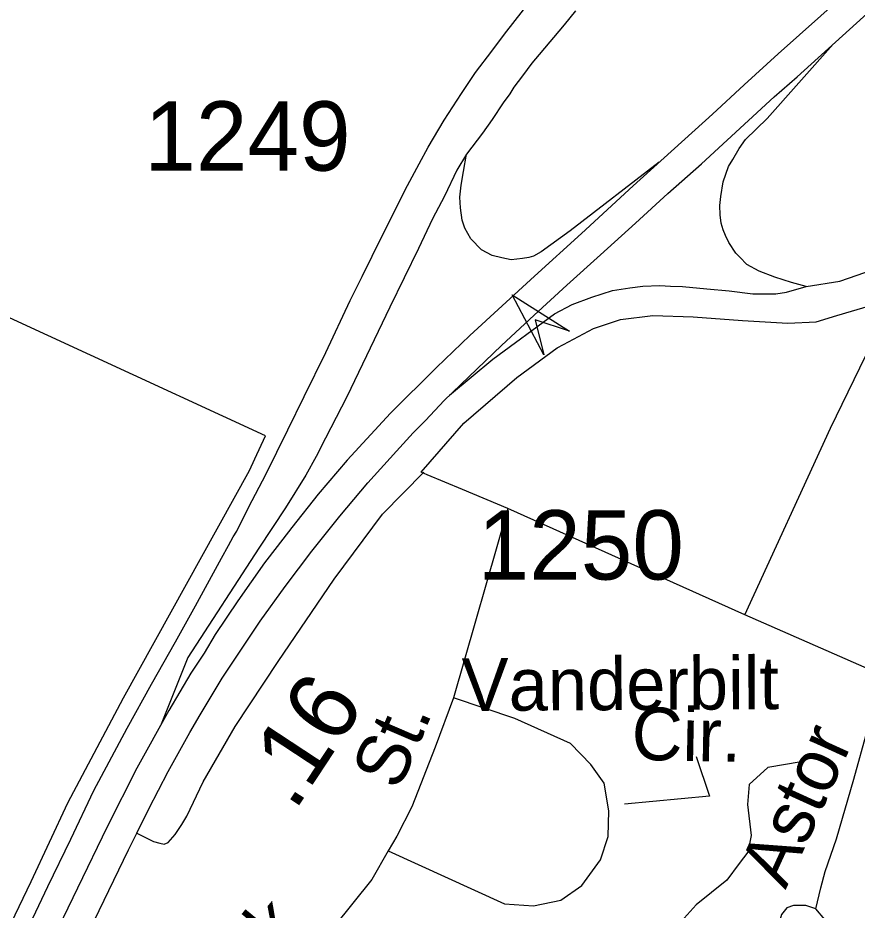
# Model space of a CAD drawing. Extents: x 2206922 to 2357709, y 510027 to 673830.
# Drawn here: x 2295894 to 2297407, y 599186 to 600795 of the extents above; entities that cross this region are included whole.
import ezdxf

# ---------------------------------------------------------------- set-up
doc = ezdxf.new("R2010")
doc.units = 0
for name, color, linetype in [('Exist Boundary Political City Limit New', 7, 'Continuous'), ('Exist Hydrographic Misc Water Feature', 7, 'Continuous'), ('Exist Road Non-System Type 51', 7, 'Continuous'), ('Exist Road Non-System Type 51 Label', 7, 'Continuous'), ('Exist Road Primary Interstate Ramp 1 Lane Attributed', 7, 'Continuous'), ('Exist Road Primary Interstate Structure Ovrhead Sign Attributed CELL', 7, 'Continuous'), ('Exist Road Primary US Divided Attributed', 7, 'Continuous'), ('Exist Road Primary US Service Attributed', 7, 'Continuous'), ('Exist Road Secondary Mileage Hundredths English Label', 7, 'Continuous'), ('Exist Road Secondary Type 51 Attributed', 7, 'Continuous'), ('Exist Road Secondary Type 51 Number Label', 7, 'Continuous'), ('Map Preparation Boundary City Limit Buffer Line', 7, 'Continuous')]:
    doc.layers.add(name, color=color, linetype=linetype)

msp = doc.modelspace()

# ---------------------------------------------------------------- linework, layer by layer
at = {"layer": 'Exist Boundary Political City Limit New'}
msp.add_lwpolyline([(2295816.8, 599028.8), (2295917.5, 599238.1), (2295983.8, 599379.9), (2296084.2, 599568.9), (2296311, 599979.1), (2296321, 600000), (2296340.2, 600041.4), (2295708.2, 600332.1)], dxfattribs=at)
at = {"layer": 'Exist Hydrographic Misc Water Feature'}
msp.add_lwpolyline([(2297333.6, 599467.7), (2297305.7, 599453.6), (2297245.9, 599443.2), (2297212.2, 599412.6), (2297208.7, 599376.6), (2297215.3, 599320.8), (2297209.4, 599290.9), (2297193.8, 599270.6), (2297171.6, 599240.2), (2297116.7, 599195.8), (2297073, 599147.6)], dxfattribs=at)
at = {"layer": 'Exist Road Non-System Type 51'}
for p, q in [((2296694.9, 599944.5), (2296631.4, 599971)), ((2296776.9, 599910.2), (2296694.9, 599944.5)), ((2296776.9, 599910.2), (2296678.8, 599569)), ((2297204.3, 599718.6), (2296776.9, 599910.2)), ((2297459.7, 599606.4), (2297204.3, 599718.6))]:
    msp.add_line(p, q, dxfattribs=at)
for points in [[(2296877.3, 600206.3), (2296931.1, 600235.1), (2296980.1, 600251.4), (2297038.5, 600258.4), (2297110.9, 600256.1), (2297199.7, 600249.1), (2297281.4, 600244.4), (2297332.8, 600246.8), (2297370.2, 600258.4), (2297433.3, 600277.1), (2297456.6, 600288.8), (2297475.3, 600295.1)], [(2297204.3, 599718.6), (2297358.5, 600055.1), (2297475.3, 600295.1)], [(2296631.4, 599971), (2296620.4, 599975.7), (2296697.5, 600064.5), (2296793.2, 600146.3), (2296865.7, 600200), (2296877.3, 600206.3)], [(2297332, 599188.8), (2297341.4, 599226.2), (2297349.2, 599255.8), (2297369.4, 599315), (2297400.5, 599422.5), (2297425.5, 599511.3), (2297459.7, 599606.4)], [(2296678.8, 599569), (2296646.1, 599480.2), (2296604, 599372.7), (2296576.8, 599319.7), (2296561.2, 599293.2)], [(2296561.2, 599293.2), (2296770.7, 599197.5), (2296822.9, 599194), (2296872.6, 599204.4), (2296910.4, 599230.8), (2296943.9, 599277.1), (2296957.5, 599319.2), (2296959.1, 599365.2), (2296950.7, 599415.1), (2296926.4, 599448.8), (2296890, 599486.5), (2296789.7, 599531.5), (2296678.8, 599569)], [(2296561.2, 599293.2), (2296531.6, 599241.8), (2296463.1, 599156.1), (2296396.2, 599078.2), (2296369.7, 599053.3)], [(2297332, 599188.8), (2297313.9, 599194.6), (2297291.9, 599194.4), (2297280, 599190.3), (2297270, 599178.3), (2297264.2, 599158.2), (2297268.4, 599140.3), (2297280.6, 599120.5), (2297302.6, 599112.6), (2297324.7, 599114.8), (2297340.5, 599128.9), (2297352.4, 599143), (2297348.2, 599169.1), (2297332, 599188.8)]]:
    msp.add_lwpolyline(points, dxfattribs=at)
at = {"layer": 'Exist Road Non-System Type 51 Label'}
msp.add_lwpolyline([(2297116.5, 599463.5), (2297140.4, 599391.7), (2296987.4, 599377.4)], dxfattribs=at)
at = {"layer": 'Exist Road Primary Interstate Ramp 1 Lane Attributed'}
for points in [[(2296899, 600807.7), (2296878.3, 600782.3), (2296833.5, 600728.9), (2296820.3, 600713.2), (2296803.2, 600690.3), (2296787.8, 600670), (2296780.4, 600658.1), (2296768.6, 600642.1), (2296748.4, 600611.8), (2296731.5, 600587.2), (2296702.1, 600549.5)], [(2297314.8, 600310.8), (2297288.4, 600318), (2297258.4, 600327.2), (2297229.7, 600338.5), (2297207.6, 600350.5), (2297194.9, 600363.3), (2297188.2, 600370.9), (2297175.4, 600390.1), (2297169.4, 600402.5), (2297165, 600412.9), (2297161.6, 600425), (2297159.7, 600439.7), (2297159.3, 600456.8), (2297160.7, 600473), (2297165.3, 600499.6), (2297174.7, 600527.3), (2297182.6, 600539.8), (2297194.2, 600559.2), (2297205.5, 600575.8), (2297244.1, 600613.7), (2297363.3, 600747.6)], [(2296702.1, 600549.5), (2296685, 600520.4), (2296662.7, 600473.8), (2296641, 600432.4), (2296615.9, 600379), (2296563.9, 600273.4), (2296486.5, 600112), (2296447.9, 600037.5), (2296431.1, 600004), (2296412.8, 599970.3), (2296376.2, 599911.5), (2296328.3, 599838.7), (2296200.3, 599641.6), (2296151.8, 599521.6)], [(2297049.9, 600534.6), (2296889.2, 600411), (2296836.9, 600373.3), (2296822.9, 600365.6), (2296814.9, 600363), (2296803.5, 600361), (2296782.6, 600359), (2296765.8, 600362.5), (2296748.9, 600366.5), (2296729.2, 600376.7), (2296710.1, 600396.4), (2296699.2, 600415.9), (2296694.7, 600430.4), (2296691.3, 600452.7), (2296690.4, 600471.6), (2296693, 600493.6), (2296696.7, 600517.8), (2296702.1, 600549.5)], [(2297314.8, 600310.8), (2297375.3, 600320), (2297435.9, 600341.3), (2297497.3, 600373), (2297540.1, 600407.4), (2297581.7, 600454.3), (2297605.8, 600490.6)], [(2296671.9, 600114.9), (2296750, 600179.6), (2296861.2, 600261.4), (2296892.8, 600278.2), (2296928.4, 600291.4), (2296965.6, 600303.4), (2296997.1, 600308.3), (2297020.4, 600311.3), (2297050.9, 600312.4), (2297070.3, 600311.3), (2297091.8, 600310.8), (2297135.5, 600306.2), (2297175.9, 600302.7), (2297218.3, 600297.2), (2297260.3, 600297.5), (2297279.4, 600300.6), (2297314.8, 600310.8)]]:
    msp.add_lwpolyline(points, dxfattribs=at)
at = {"layer": 'Exist Road Primary Interstate Structure Ovrhead Sign Attributed CELL'}
msp.add_lwpolyline([(2296841.5, 600187.5), (2296785, 600295.6), (2296887.9, 600230.2), (2296826.3, 600250.7)], close=True, dxfattribs=at)
at = {"layer": 'Exist Road Primary US Divided Attributed'}
for points in [[(2296107.9, 599325), (2296129.5, 599369), (2296164.6, 599436.3), (2296203.6, 599506.4), (2296222.1, 599538.2), (2296262.2, 599604.7), (2296330.5, 599707.4), (2296375.7, 599769.6), (2296423.8, 599833.2), (2296474.1, 599896.5), (2296524.3, 599956.5), (2296576.4, 600013.6), (2296606.4, 600046.9), (2296628.4, 600069.3), (2296662.1, 600105.4), (2296706.5, 600147.7), (2296765.4, 600204.5), (2296824.4, 600259.1), (2296883.3, 600313), (2296944, 600367.5), (2297006.9, 600424.7), (2297065.5, 600478.5), (2297125.9, 600531.7), (2297256.8, 600652.4), (2297298.7, 600688.9), (2297474.7, 600848.8)], [(2297379.5, 600833.8), (2297264, 600730.3), (2297203, 600674.2), (2297146, 600621.5), (2297003.1, 600492.3), (2296909.8, 600406.3), (2296824.8, 600329.5), (2296708.3, 600222.2), (2296648, 600164.9), (2296565.4, 600082.3), (2296487.3, 599997.6), (2296435.2, 599936), (2296387.7, 599876.3), (2296361.2, 599841.8), (2296338.3, 599812.3), (2296290.1, 599744), (2296249.3, 599683), (2296229.2, 599649.5), (2296205.7, 599613.5), (2296165.5, 599546.2), (2296107.9, 599442.5), (2296054.8, 599336.4), (2296001.2, 599226.1), (2295897.8, 599011.8)], [(2295462.8, 598090.9), (2295495.8, 598135.2), (2295538.5, 598202), (2295600.6, 598303.3), (2295620.5, 598338), (2295639, 598370.9), (2295695.7, 598475.4), (2295732.9, 598547.7), (2295766.2, 598614.9), (2295818.6, 598725.2), (2295852.6, 598794.6), (2295922, 598940.6), (2295990.4, 599081.6), (2296040.2, 599185.4), (2296093, 599294.9), (2296107.9, 599325)]]:
    msp.add_lwpolyline(points, dxfattribs=at)
at = {"layer": 'Exist Road Primary US Service Attributed'}
msp.add_lwpolyline([(2295915.1, 599160.2), (2295947.9, 599229), (2295989.3, 599314.2), (2296030.8, 599402.1), (2296090.4, 599514.6), (2296134.7, 599593.8), (2296178, 599670.3), (2296213.7, 599735), (2296261, 599820.9), (2296273.6, 599843.9), (2296281.7, 599859.4), (2296288.1, 599869.6), (2296310.2, 599913.3), (2296340.9, 599971.7), (2296380.3, 600052.2), (2296409.9, 600112.4), (2296448.5, 600191.7), (2296492.8, 600285.2), (2296514.1, 600328.8), (2296550.5, 600402.3), (2296596.3, 600493), (2296616.9, 600532), (2296633.5, 600561.6), (2296662.1, 600610.4), (2296693.6, 600658.7), (2296718.9, 600696.2), (2296748.1, 600735), (2296771.1, 600765.5), (2296805.2, 600809.5)], dxfattribs=at)
at = {"layer": 'Exist Road Secondary Type 51 Attributed'}
msp.add_lwpolyline([(2296107.9, 599325), (2296137.9, 599309.9), (2296149.6, 599307), (2296157.3, 599305.5), (2296164.4, 599308), (2296177.3, 599322.8), (2296189.1, 599340.6), (2296198, 599355.5), (2296227.7, 599417.8), (2296285.6, 599517.2), (2296362.7, 599634.5), (2296463.6, 599782.9), (2296551.1, 599900.1), (2296625.3, 599975.8)], dxfattribs=at)
at = {"layer": 'Map Preparation Boundary City Limit Buffer Line'}
msp.add_lwpolyline([(2295816.8, 599028.8), (2295917.5, 599238.1), (2295983.8, 599379.9), (2296084.2, 599568.9), (2296311, 599979.1), (2296321, 600000), (2296340.2, 600041.4), (2295708.2, 600332.1)], dxfattribs=at)

# ---------------------------------------------------------------- texts
at = {"layer": 'Exist Road Non-System Type 51 Label'}
for s, rotation, p in [('Vanderbilt', 0.3298, (2296693.9, 599545.3)), ('Cir.', 358.8498, (2296999.4, 599457.4)), ('St.', 66.7483, (2296580.3, 599399.5)), ('Astor', 65.503, (2297277.6, 599222.3)), ('Oak', 50.5118, (2296260.9, 598978.2))]:
    msp.add_text(s, height=95, rotation=rotation, dxfattribs=at).set_placement(p)
at = {"layer": 'Exist Road Secondary Mileage Hundredths English Label'}
msp.add_text('.16', height=125, rotation=56.6561, dxfattribs=at).set_placement((2296392.4, 599362.7))
at = {"layer": 'Exist Road Secondary Type 51 Number Label'}
for s, p in [('1249', (2296121.6, 600519.5)), ('1250', (2296722.4, 599782.3))]:
    msp.add_text(s, height=125, dxfattribs=at).set_placement(p)

doc.saveas('drawing.dxf')
